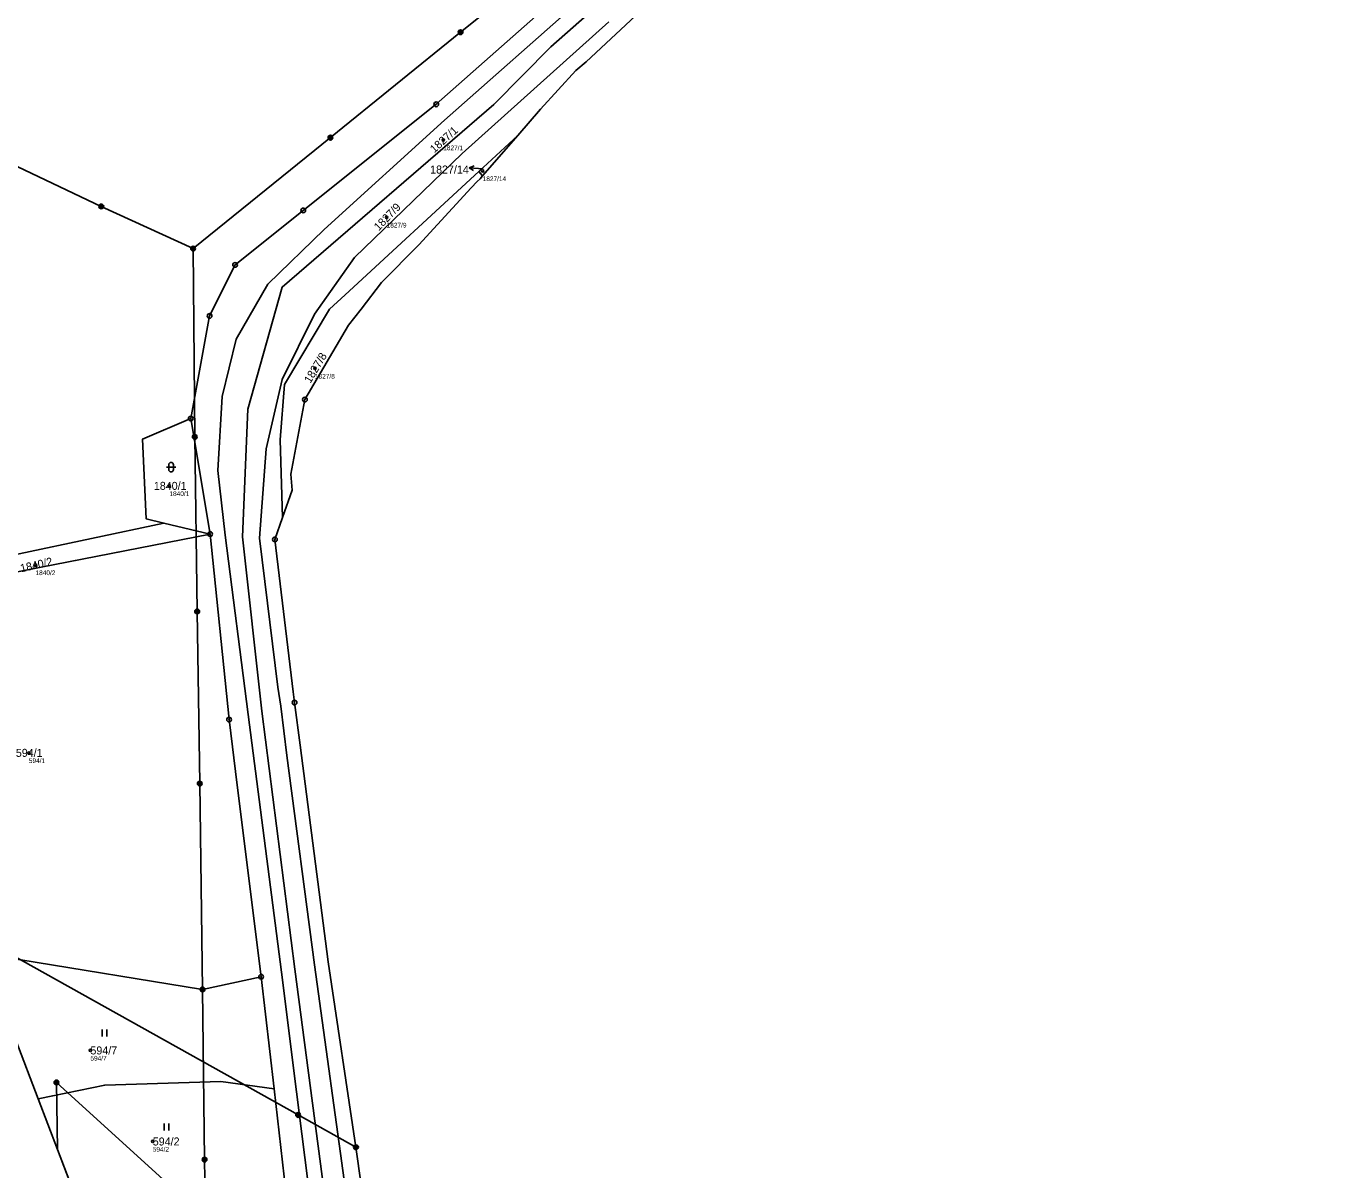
# Model space of a CAD drawing. Extents: x -653098 to -649479, y -997642 to -992666.
# Drawn here: x -651846.8 to -651569.4, y -995861.6 to -995618.7 of the extents above; entities that cross this region are included whole.
import ezdxf

# ---------------------------------------------------------------- set-up
doc = ezdxf.new("R2010")
doc.units = 0
for name, color, linetype in [('Definiční body', 7, 'Continuous'), ('Hranice parcel', 7, 'Continuous'), ('Parcelní čísla', 7, 'Continuous'), ('Polygon ku', 7, 'Continuous'), ('Polygon parcely', 7, 'Continuous'), ('Pop  PČ popisy', 7, 'Continuous'), ('Poz předměty', 7, 'Continuous'), ('Vnitřní kresba', 7, 'Continuous'), ('Značky bodu BP', 7, 'Continuous'), ('Značky kultur', 7, 'Continuous')]:
    doc.layers.add(name, color=color, linetype=linetype)

msp = doc.modelspace()

# ---------------------------------------------------------------- linework, layer by layer
at = {"layer": 'Definiční body'}
for centre in [(-651758.22, -995642.87), (-651749.84, -995649.43), (-651770.24, -995659.29), (-651785.47, -995691.38), (-651816.38, -995716.32), (-651844.83, -995733.12), (-651846.24, -995773.03), (-651833.17, -995836.24), (-651819.92, -995855.58)]:
    msp.add_circle(centre, 0.25, dxfattribs=at)
at = {"layer": 'Hranice parcel'}
for p, q in [((-651750.69, -995649.57), (-651742.35, -995641.87)), ((-651742.35, -995641.87), (-651749.85, -995650.49)), ((-651750.69, -995649.57), (-651779.05, -995675.74)), ((-651749.85, -995650.49), (-651750.69, -995649.57)), ((-651749.85, -995650.49), (-651750.37, -995651.08)), ((-651779.05, -995675.74), (-651782.38, -995678.81)), ((-651807.74, -995726.55), (-651811.87, -995702.04)), ((-651790.29, -995717.22), (-651792.33, -995723.04)), ((-651817.56, -995724.24), (-651807.74, -995726.55)), ((-651807.74, -995726.55), (-651877.02, -995740.13)), ((-651807.74, -995726.55), (-651803.71, -995765.97)), ((-651796.9, -995820.58), (-651794.16, -995844.39)), ((-651844.24, -995846.51), (-651848.98, -995834.07)), ((-651840.15, -995857.25), (-651844.24, -995846.51)), ((-651825.5, -995895.69), (-651840.15, -995857.25))]:
    msp.add_line(p, q, dxfattribs=at)
for points in [[(-651788.08, -995962.97), (-651784.96, -995948.51), (-651781.01, -995921.04), (-651780.14, -995910.42), (-651781.06, -995885.02), (-651789.77, -995819), (-651796.76, -995764.16), (-651800.86, -995727.12), (-651799.74, -995700.02), (-651792.4, -995674.11), (-651747.46, -995635.33), (-651735.39, -995623.04), (-651725.88, -995614.75), (-651704.2, -995595.27), (-651671.15, -995564.86), (-651661.94, -995556.31), (-651629.31, -995524.27), (-651606.6, -995500.04), (-651583.04, -995474.81), (-651569.44, -995458.51)], [(-651811.87, -995702.04), (-651807.85, -995680.23), (-651802.43, -995669.4), (-651787.95, -995657.82), (-651759.7, -995635.28), (-651730.76, -995609.62), (-651707.56, -995588.49), (-651668.08, -995554.47)], [(-651715.25, -995614.52), (-651727.83, -995626.25), (-651730.03, -995628.13), (-651737.53, -995636.33), (-651742.35, -995641.87)], [(-651750.37, -995651.08), (-651751.04, -995651.69), (-651752.27, -995653.03), (-651763.38, -995665.13), (-651771.31, -995673.16), (-651775.68, -995678.8)], [(-651782.38, -995678.81), (-651791.97, -995694.82), (-651792.89, -995706.55), (-651792.33, -995723.04)], [(-651775.68, -995678.8), (-651778.32, -995682.21), (-651787.61, -995697.99), (-651790.6, -995713.86), (-651790.29, -995717.22)], [(-651811.87, -995702.04), (-651822.09, -995706.38), (-651821.3, -995723.36), (-651817.56, -995724.24)], [(-651792.33, -995723.04), (-651793.97, -995727.7), (-651790.08, -995760.05)], [(-651877.02, -995740.13), (-651879.12, -995737.25), (-651817.56, -995724.24)], [(-651790.08, -995760.05), (-651789.8, -995762.34), (-651788.62, -995771.42)], [(-651803.71, -995765.97), (-651801.99, -995779.86), (-651796.9, -995820.58)], [(-651788.62, -995771.42), (-651782.63, -995817.41), (-651776.75, -995856.79), (-651772.29, -995888.26), (-651770.26, -995911.45), (-651770.39, -995912.24)], [(-651860.05, -995805.03), (-651855.13, -995813.05), (-651848.37, -995816.9), (-651809.35, -995823.27), (-651796.9, -995820.58)], [(-651794.16, -995844.39), (-651805.44, -995842.81), (-651830.12, -995843.6), (-651841.16, -995845.87), (-651844.24, -995846.51)], [(-651789.92, -995892.55), (-651789.86, -995881.77), (-651794.16, -995844.39)]]:
    msp.add_lwpolyline(points, dxfattribs=at)
at = {"layer": 'Polygon ku'}
for points in [[(-651772.29, -995888.26), (-651776.75, -995856.79), (-651782.63, -995817.41), (-651788.62, -995771.42), (-651789.8, -995762.34), (-651790.08, -995760.05), (-651793.97, -995727.7), (-651792.33, -995723.04), (-651790.29, -995717.22), (-651790.6, -995713.86), (-651787.61, -995697.99), (-651778.32, -995682.21), (-651775.68, -995678.8), (-651771.31, -995673.16), (-651763.38, -995665.13), (-651752.27, -995653.03), (-651751.04, -995651.69), (-651750.37, -995651.08), (-651749.85, -995650.49), (-651742.35, -995641.87), (-651737.53, -995636.33), (-651730.03, -995628.13), (-651727.83, -995626.25), (-651715.25, -995614.52)], [(-651889.02, -995889.06), (-651860.05, -995805.03), (-651848.98, -995834.07), (-651844.24, -995846.51), (-651840.15, -995857.25), (-651825.5, -995895.69)]]:
    msp.add_lwpolyline(points, dxfattribs=at)
at = {"layer": 'Polygon parcely'}
for points in [[(-651879.12, -995737.25), (-651817.56, -995724.24), (-651821.3, -995723.36), (-651822.09, -995706.38), (-651811.87, -995702.04), (-651807.85, -995680.23), (-651802.43, -995669.4), (-651787.95, -995657.82), (-651759.7, -995635.28), (-651730.76, -995609.62), (-651707.56, -995588.49), (-651668.08, -995554.47), (-651712.28, -995532.46), (-651733.01, -995525.23), (-651832.8, -995488.24), (-651872.49, -995471.69)], [(-651730.76, -995609.62), (-651759.7, -995635.28), (-651787.95, -995657.82), (-651802.43, -995669.4), (-651807.85, -995680.23), (-651811.87, -995702.04), (-651807.74, -995726.55), (-651803.71, -995765.97), (-651801.99, -995779.86), (-651796.9, -995820.58), (-651794.16, -995844.39), (-651789.86, -995881.77)], [(-651781.06, -995885.02), (-651789.77, -995819), (-651796.76, -995764.16), (-651800.86, -995727.12), (-651799.74, -995700.02), (-651792.4, -995674.11), (-651747.46, -995635.33), (-651735.39, -995623.04), (-651725.88, -995614.75)], [(-651725.88, -995614.75), (-651735.39, -995623.04), (-651747.46, -995635.33), (-651792.4, -995674.11), (-651799.74, -995700.02), (-651800.86, -995727.12), (-651796.76, -995764.16), (-651789.77, -995819), (-651781.06, -995885.02)], [(-651772.29, -995888.26), (-651776.75, -995856.79), (-651782.63, -995817.41), (-651788.62, -995771.42), (-651789.8, -995762.34), (-651790.08, -995760.05), (-651793.97, -995727.7), (-651792.33, -995723.04), (-651792.89, -995706.55), (-651791.97, -995694.82), (-651782.38, -995678.81), (-651779.05, -995675.74), (-651750.69, -995649.57), (-651742.35, -995641.87), (-651737.53, -995636.33), (-651730.03, -995628.13), (-651727.83, -995626.25), (-651715.25, -995614.52)], [(-651889.02, -995889.06), (-651860.05, -995805.03), (-651855.13, -995813.05), (-651848.37, -995816.9), (-651809.35, -995823.27), (-651796.9, -995820.58), (-651801.99, -995779.86), (-651803.71, -995765.97), (-651807.74, -995726.55), (-651877.02, -995740.13), (-651891.92, -995748.66), (-651884.44, -995761.86), (-651897.93, -995767.92), (-651903.77, -995780.71), (-651905, -995786.71), (-651891.48, -995806.08), (-651888.21, -995805.83), (-651883.52, -995812.67), (-651872.2, -995833.26), (-651874.26, -995837.26), (-651873.27, -995840.46), (-651878.05, -995852.53), (-651887.17, -995857.28), (-651887.36, -995864.96)]]:
    msp.add_lwpolyline(points, dxfattribs=at)
for points in [[(-651749.85, -995650.49), (-651742.35, -995641.87), (-651750.69, -995649.57)], [(-651791.97, -995694.82), (-651792.89, -995706.55), (-651792.33, -995723.04), (-651790.29, -995717.22), (-651790.6, -995713.86), (-651787.61, -995697.99), (-651778.32, -995682.21), (-651775.68, -995678.8), (-651771.31, -995673.16), (-651763.38, -995665.13), (-651752.27, -995653.03), (-651751.04, -995651.69), (-651750.37, -995651.08), (-651749.85, -995650.49), (-651750.69, -995649.57), (-651779.05, -995675.74), (-651782.38, -995678.81)], [(-651822.09, -995706.38), (-651821.3, -995723.36), (-651817.56, -995724.24), (-651807.74, -995726.55), (-651811.87, -995702.04)], [(-651807.74, -995726.55), (-651817.56, -995724.24), (-651879.12, -995737.25), (-651877.02, -995740.13)], [(-651848.98, -995834.07), (-651844.24, -995846.51), (-651841.16, -995845.87), (-651830.12, -995843.6), (-651805.44, -995842.81), (-651794.16, -995844.39), (-651796.9, -995820.58), (-651809.35, -995823.27), (-651848.37, -995816.9), (-651855.13, -995813.05), (-651860.05, -995805.03)], [(-651841.16, -995845.87), (-651844.24, -995846.51), (-651840.15, -995857.25), (-651825.5, -995895.69), (-651801.43, -995879.85), (-651797.16, -995893.18), (-651789.92, -995892.55), (-651789.86, -995881.77), (-651794.16, -995844.39), (-651805.44, -995842.81), (-651830.12, -995843.6)]]:
    msp.add_lwpolyline(points, close=True, dxfattribs=at)
at = {"layer": 'Pop  PČ popisy'}
for p, q in [((-651752.72, -995648.74), (-651751.68, -995648.33)), ((-651749.73, -995649), (-651752.72, -995648.74)), ((-651752.72, -995648.74), (-651751.77, -995649.33))]:
    msp.add_line(p, q, dxfattribs=at)
at = {"layer": 'Poz předměty'}
for p, q in [((-651727.94, -995598.64), (-651754.53, -995619.97)), ((-651754.53, -995619.97), (-651782.18, -995642.36)), ((-651830.85, -995656.98), (-651862.45, -995641.99)), ((-651782.18, -995642.36), (-651811.35, -995665.93)), ((-651811.35, -995665.93), (-651830.85, -995656.98)), ((-651811.35, -995665.93), (-651811, -995705.94)), ((-651811, -995705.94), (-651810.49, -995742.98)), ((-651810.49, -995742.98), (-651809.95, -995779.56)), ((-651809.95, -995779.56), (-651809.35, -995823.27)), ((-651789.06, -995849.95), (-651855.13, -995813.05)), ((-651809.35, -995823.27), (-651808.91, -995859.44)), ((-651840.38, -995843.04), (-651785.7, -995892.67)), ((-651840.38, -995843.04), (-651840.15, -995857.25)), ((-651776.75, -995856.79), (-651789.06, -995849.95)), ((-651808.91, -995859.44), (-651808.42, -995901.46))]:
    msp.add_line(p, q, dxfattribs=at)
for centre, radius in [((-651754.53, -995619.97), 0.5), ((-651754.53, -995619.97), 0.4), ((-651754.53, -995619.97), 0.3), ((-651754.53, -995619.97), 0.2), ((-651754.53, -995619.97), 0.1), ((-651782.18, -995642.36), 0.5), ((-651782.18, -995642.36), 0.4), ((-651782.18, -995642.36), 0.3), ((-651782.18, -995642.36), 0.2), ((-651782.18, -995642.36), 0.1), ((-651830.85, -995656.98), 0.5), ((-651830.85, -995656.98), 0.4), ((-651830.85, -995656.98), 0.3), ((-651830.85, -995656.98), 0.2), ((-651830.85, -995656.98), 0.1), ((-651811.35, -995665.93), 0.5), ((-651811.35, -995665.93), 0.4), ((-651811.35, -995665.93), 0.3), ((-651811.35, -995665.93), 0.2), ((-651811.35, -995665.93), 0.1), ((-651811, -995705.94), 0.5), ((-651811, -995705.94), 0.4), ((-651811, -995705.94), 0.3), ((-651811, -995705.94), 0.2), ((-651811, -995705.94), 0.1), ((-651810.49, -995742.98), 0.5), ((-651810.49, -995742.98), 0.4), ((-651810.49, -995742.98), 0.3), ((-651810.49, -995742.98), 0.2), ((-651810.49, -995742.98), 0.1), ((-651809.95, -995779.56), 0.5), ((-651809.95, -995779.56), 0.4), ((-651809.95, -995779.56), 0.3), ((-651809.95, -995779.56), 0.2), ((-651809.95, -995779.56), 0.1), ((-651809.35, -995823.27), 0.5), ((-651809.35, -995823.27), 0.4), ((-651809.35, -995823.27), 0.3), ((-651809.35, -995823.27), 0.2), ((-651809.35, -995823.27), 0.1), ((-651840.38, -995843.04), 0.5), ((-651840.38, -995843.04), 0.4), ((-651840.38, -995843.04), 0.3), ((-651840.38, -995843.04), 0.2), ((-651840.38, -995843.04), 0.1), ((-651789.06, -995849.95), 0.5), ((-651789.06, -995849.95), 0.4), ((-651789.06, -995849.95), 0.3), ((-651789.06, -995849.95), 0.2), ((-651789.06, -995849.95), 0.1), ((-651776.75, -995856.79), 0.5), ((-651808.91, -995859.44), 0.5), ((-651808.91, -995859.44), 0.4), ((-651808.91, -995859.44), 0.3), ((-651776.75, -995856.79), 0.4), ((-651776.75, -995856.79), 0.3), ((-651776.75, -995856.79), 0.2), ((-651776.75, -995856.79), 0.1), ((-651808.91, -995859.44), 0.2), ((-651808.91, -995859.44), 0.1)]:
    msp.add_circle(centre, radius, dxfattribs=at)
at = {"layer": 'Vnitřní kresba'}
for p, q in [((-651757.93, -995638.64), (-651728.06, -995612.2)), ((-651754.19, -995645.72), (-651723.05, -995617.78)), ((-651783.54, -995661.89), (-651757.93, -995638.64)), ((-651777.07, -995667.85), (-651754.19, -995645.72)), ((-651795.46, -995673.46), (-651783.54, -995661.89)), ((-651785.55, -995679.82), (-651777.07, -995667.85)), ((-651802.21, -995685.18), (-651795.46, -995673.46)), ((-651792.44, -995693.75), (-651785.55, -995679.82)), ((-651805.19, -995697.32), (-651802.21, -995685.18)), ((-651795.84, -995708.43), (-651792.44, -995693.75)), ((-651806.08, -995713.06), (-651805.19, -995697.32)), ((-651797.28, -995727.42), (-651795.84, -995708.43)), ((-651806.08, -995713.06), (-651804.55, -995726.82)), ((-651804.55, -995726.82), (-651799.67, -995764.92)), ((-651797.28, -995727.42), (-651793.32, -995759.1)), ((-651793.32, -995759.1), (-651792.7, -995763.1)), ((-651792.7, -995763.1), (-651791.43, -995773.6)), ((-651799.67, -995764.92), (-651792.59, -995819.62)), ((-651791.43, -995773.6), (-651785.56, -995818.06)), ((-651792.59, -995819.62), (-651789.37, -995845.06)), ((-651785.56, -995818.06), (-651776.04, -995886.87)), ((-651789.37, -995845.06), (-651785.77, -995873.52))]:
    msp.add_line(p, q, dxfattribs=at)
at = {"layer": 'Značky bodu BP'}
for centre, radius in [((-651759.7, -995635.28), 0.5), ((-651759.7, -995635.28), 0.0303), ((-651787.95, -995657.82), 0.5), ((-651787.95, -995657.82), 0.0303), ((-651802.43, -995669.4), 0.5), ((-651802.43, -995669.4), 0.0303), ((-651807.85, -995680.23), 0.5), ((-651807.85, -995680.23), 0.0303), ((-651787.61, -995697.99), 0.5), ((-651787.61, -995697.99), 0.0303), ((-651811.87, -995702.04), 0.5), ((-651811.87, -995702.04), 0.0303), ((-651807.74, -995726.55), 0.5), ((-651807.74, -995726.55), 0.0303), ((-651793.97, -995727.7), 0.5), ((-651793.97, -995727.7), 0.0303), ((-651789.8, -995762.34), 0.5), ((-651789.8, -995762.34), 0.0303), ((-651803.71, -995765.97), 0.5), ((-651803.71, -995765.97), 0.0303), ((-651796.9, -995820.58), 0.5), ((-651796.9, -995820.58), 0.0303)]:
    msp.add_circle(centre, radius, dxfattribs=at)
at = {"layer": 'Značky kultur'}
for p, q in [((-651816.52, -995711.85), (-651816.52, -995712.85)), ((-651815.52, -995712.85), (-651815.52, -995711.85)), ((-651817.02, -995712.35), (-651815.02, -995712.35)), ((-651830.69, -995833.26), (-651830.69, -995831.76)), ((-651829.69, -995833.26), (-651829.69, -995831.76)), ((-651817.51, -995853.26), (-651817.51, -995851.76)), ((-651816.51, -995853.26), (-651816.51, -995851.76))]:
    msp.add_line(p, q, dxfattribs=at)
for centre, start, end in [((-651816.02, -995711.85), 0, 180), ((-651816.02, -995712.85), 180, 359.9879)]:
    msp.add_arc(centre, 0.5, start, end, dxfattribs=at)

# ---------------------------------------------------------------- texts
at = {"layer": 'Definiční body'}
for s, p in [('1827/1', (-651758.22, -995645.03)), ('1827/14', (-651749.84, -995651.59)), ('1827/9', (-651770.24, -995661.45)), ('1827/8', (-651785.47, -995693.54)), ('1840/1', (-651816.38, -995718.48)), ('1840/2', (-651844.83, -995735.28)), ('594/1', (-651846.24, -995775.19)), ('594/7', (-651833.17, -995838.4)), ('594/2', (-651819.92, -995857.74))]:
    msp.add_text(s, height=1, dxfattribs=at).set_placement(p)
at = {"layer": 'Parcelní čísla'}
for s, rotation, p in [('1827/1', 42, (-651760.11, -995645.71)), ('1827/9', 46, (-651771.92, -995662.26)), ('1827/8', 59, (-651786.44, -995694.65)), ('1840/2', 13, (-651847.86, -995734.69))]:
    msp.add_text(s, height=1.7, rotation=rotation, dxfattribs=at).set_placement(p)
for s, p in [('1827/14', (-651761, -995649.98)), ('1840/1', (-651819.69, -995717.17)), ('594/1', (-651849.01, -995773.88)), ('594/7', (-651833.17, -995837.09)), ('594/2', (-651819.92, -995856.43))]:
    msp.add_text(s, height=1.7, dxfattribs=at).set_placement(p)

doc.saveas('drawing.dxf')
